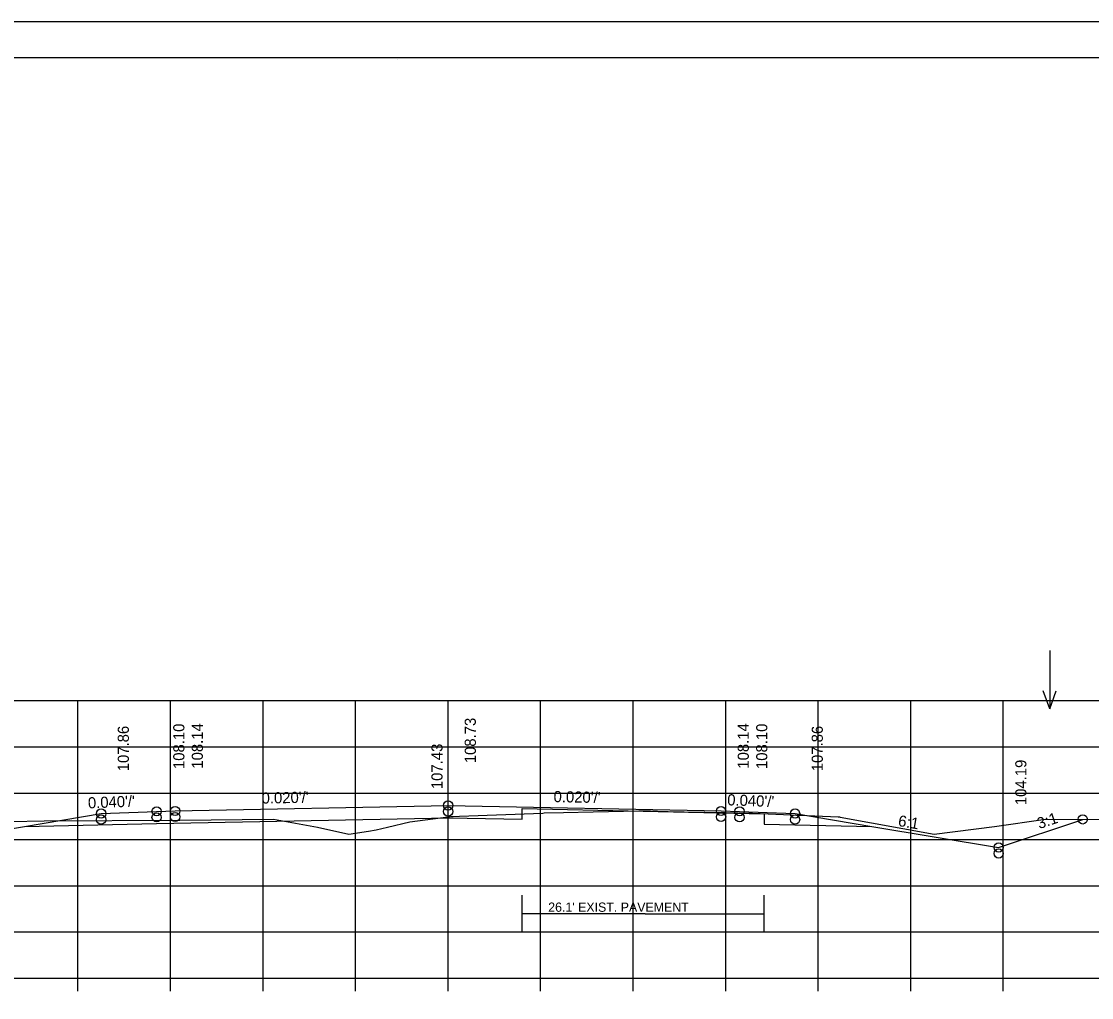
# Model space of a CAD drawing. Extents: x 1175611 to 1176402, y -433344 to -416213.
# Drawn here: x 1175734.9 to 1175850.5, y -432382.3 to -432276.8 of the extents above; entities that cross this region are included whole.
import ezdxf

# ---------------------------------------------------------------- set-up
doc = ezdxf.new("R2010")
doc.units = 0
for name, color, linetype in [('R_Alt Surface', 7, 'Continuous'), ('R_Axis', 7, 'Continuous'), ('R_Border', 7, 'Continuous'), ('R_Draft', 7, 'Continuous'), ('R_Exist Surface', 7, 'Continuous'), ('R_Fin Surface', 7, 'Continuous'), ('R_Grid', 7, 'Continuous'), ('R_No Plot', 7, 'Continuous'), ('R_Water Annot', 7, 'Continuous'), ('R_Xsect Elev', 7, 'Continuous'), ('R_Xsect Slope', 7, 'Continuous')]:
    doc.layers.add(name, color=color, linetype=linetype)

msp = doc.modelspace()

# ---------------------------------------------------------------- linework, layer by layer
at = {"layer": 'R_Alt Surface'}
msp.add_lwpolyline([(1175735.2, -432363.79), (1175749.47, -432363.5), (1175781.05, -432362.87), (1175788.98, -432363.03), (1175788.98, -432361.86), (1175815.12, -432362.44), (1175815.12, -432363.55), (1175826.75, -432363.79)], dxfattribs=at)
at = {"layer": 'R_Axis'}
for p, q in [((1175640.97, -432380.2), (1175920.97, -432380.2)), ((1175740.97, -432381.6), (1175740.97, -432380.2)), ((1175750.97, -432381.6), (1175750.97, -432380.2)), ((1175760.97, -432381.6), (1175760.97, -432380.2)), ((1175770.97, -432381.6), (1175770.97, -432380.2)), ((1175780.97, -432381.6), (1175780.97, -432380.2)), ((1175790.97, -432381.6), (1175790.97, -432380.2)), ((1175800.97, -432381.6), (1175800.97, -432380.2)), ((1175810.97, -432381.6), (1175810.97, -432380.2)), ((1175820.97, -432381.6), (1175820.97, -432380.2)), ((1175830.97, -432381.6), (1175830.97, -432380.2)), ((1175840.97, -432381.6), (1175840.97, -432380.2))]:
    msp.add_line(p, q, dxfattribs=at)
at = {"layer": 'R_Border'}
for p, q in [((1175622.97, -432280.74), (1175939.15, -432280.74)), ((1175775.49, -432281), (1175775.49, -432281)), ((1175775.49, -432281), (1175775.49, -432281))]:
    msp.add_line(p, q, dxfattribs=at)
at = {"layer": 'R_Draft'}
for q in [(1175788.98, -432373.24), (1175815.12, -432373.24)]:
    msp.add_line((1175802.28, -432373.24), q, dxfattribs=at)
for points in [[(1175788.98, -432375.24), (1175788.98, -432371.24)], [(1175815.12, -432375.24), (1175815.12, -432371.24)]]:
    msp.add_lwpolyline(points, dxfattribs=at)
at = {"layer": 'R_Exist Surface'}
msp.add_lwpolyline([(1175729.87, -432363.33), (1175737.33, -432363.19), (1175751.97, -432363.11), (1175762.11, -432363.01), (1175766.85, -432363.88), (1175770.25, -432364.63), (1175772.37, -432364.3), (1175773.2, -432364.16), (1175774.43, -432363.89), (1175776.84, -432363.31), (1175780.98, -432362.77), (1175781.14, -432362.75), (1175781.25, -432362.74), (1175781.52, -432362.73), (1175782.21, -432362.7), (1175791.21, -432362.35), (1175791.35, -432362.34), (1175791.36, -432362.34), (1175793.44, -432362.31), (1175796.65, -432362.24), (1175801.6, -432362.13), (1175802.16, -432362.13), (1175802.28, -432362.13), (1175802.84, -432362.13), (1175804.41, -432362.17), (1175804.76, -432362.2), (1175806.49, -432362.23), (1175810.94, -432362.31), (1175812.31, -432362.34), (1175813.88, -432362.37), (1175823.12, -432362.77), (1175823.19, -432362.77), (1175823.23, -432362.77), (1175823.26, -432362.78), (1175823.34, -432362.8), (1175833.5, -432364.65), (1175840.01, -432363.8), (1175845.54, -432363.03), (1175867.93, -432363.12)], dxfattribs=at)
at = {"layer": 'R_Fin Surface'}
msp.add_lwpolyline([(1175714.26, -432363.67), (1175721.47, -432366.07), (1175735.2, -432363.79), (1175743.47, -432362.41), (1175749.47, -432362.17), (1175751.47, -432362.13), (1175780.97, -432361.54), (1175810.47, -432362.13), (1175812.47, -432362.17), (1175818.47, -432362.41), (1175826.75, -432363.79), (1175840.47, -432366.07), (1175849.56, -432363.04)], dxfattribs=at)
msp.add_lwpolyline([(1175714.26, -432363.67), (1175721.47, -432366.07), (1175735.2, -432363.79), (1175743.47, -432362.41), (1175749.47, -432362.17), (1175751.47, -432362.13), (1175780.97, -432361.54), (1175810.47, -432362.13), (1175812.47, -432362.17), (1175818.47, -432362.41), (1175826.75, -432363.79), (1175840.47, -432366.07), (1175849.56, -432363.04)], dxfattribs=at)
at = {"layer": 'R_Grid'}
for p, q in [((1175640.97, -432350.2), (1175920.97, -432350.2)), ((1175740.97, -432380.2), (1175740.97, -432350.2)), ((1175750.97, -432380.2), (1175750.97, -432350.2)), ((1175760.97, -432380.2), (1175760.97, -432350.2)), ((1175770.97, -432380.2), (1175770.97, -432350.2)), ((1175780.97, -432380.2), (1175780.97, -432350.2)), ((1175790.97, -432380.2), (1175790.97, -432350.2)), ((1175800.97, -432380.2), (1175800.97, -432350.2)), ((1175810.97, -432380.2), (1175810.97, -432350.2)), ((1175820.97, -432380.2), (1175820.97, -432350.2)), ((1175830.97, -432380.2), (1175830.97, -432350.2)), ((1175840.97, -432380.2), (1175840.97, -432350.2)), ((1175640.97, -432355.2), (1175920.97, -432355.2)), ((1175640.97, -432360.2), (1175920.97, -432360.2)), ((1175640.97, -432365.2), (1175920.97, -432365.2)), ((1175640.97, -432370.2), (1175920.97, -432370.2)), ((1175640.97, -432375.2), (1175920.97, -432375.2)), ((1175640.97, -432380.2), (1175920.97, -432380.2))]:
    msp.add_line(p, q, dxfattribs=at)
at = {"layer": 'R_No Plot'}
msp.add_line((1175610.57, -432276.84), (1175943.91, -432276.84), dxfattribs=at)
msp.add_lwpolyline([(1175610.57, -432276.84), (1175943.91, -432276.84), (1175943.91, -432490.18), (1175610.57, -432490.18)], close=True, dxfattribs=at)
for centre in [(1175780.97, -432361.54), (1175743.47, -432362.41), (1175749.47, -432362.17), (1175749.47, -432362.82), (1175751.47, -432362.13), (1175751.47, -432362.78), (1175780.97, -432362.19), (1175810.47, -432362.13), (1175810.47, -432362.78), (1175812.47, -432362.17), (1175812.47, -432362.82), (1175818.47, -432362.41), (1175743.47, -432363.06), (1175818.47, -432363.06), (1175849.56, -432363.04), (1175849.56, -432363.04), (1175840.47, -432366.07), (1175840.47, -432366.72)]:
    msp.add_circle(centre, 0.5, dxfattribs=at)
at = {"layer": 'R_Water Annot'}
for p, q in [((1175846, -432344.8), (1175846, -432351.08)), ((1175846, -432351.08), (1175845.3, -432349.16)), ((1175846, -432351.08), (1175846.7, -432349.16))]:
    msp.add_line(p, q, dxfattribs=at)

# ---------------------------------------------------------------- texts
at = {"layer": 'R_Draft'}
msp.add_text("26.1' EXIST. PAVEMENT", height=1, dxfattribs=at).set_placement((1175791.79, -432373.02))
at = {"layer": 'R_Xsect Elev'}
for s, p in [('107.86', (1175746.47, -432357.84)), ('108.10', (1175752.47, -432357.6)), ('108.14', (1175754.47, -432357.56)), ('108.73', (1175783.97, -432356.97)), ('108.14', (1175813.47, -432357.56)), ('108.10', (1175815.47, -432357.6)), ('107.86', (1175821.47, -432357.84)), ('107.43', (1175780.37, -432359.77)), ('104.19', (1175843.47, -432361.5))]:
    msp.add_text(s, height=1.2, rotation=90, dxfattribs=at).set_placement(p)
at = {"layer": 'R_Xsect Slope'}
for s, rotation, p in [("0.020'/'", 1.1458, (1175760.83, -432361.34)), ("0.020'/'", 358.8542, (1175792.36, -432361.17)), ("0.040'/'", 2.2906, (1175742.07, -432361.86)), ("0.040'/'", 357.7094, (1175811.12, -432361.51)), ('3:1', 18.4349, (1175844.86, -432364.09)), ('6:1', 350.5377, (1175829.55, -432363.75))]:
    msp.add_text(s, height=1.2, rotation=rotation, dxfattribs=at).set_placement(p)

doc.saveas('drawing.dxf')
